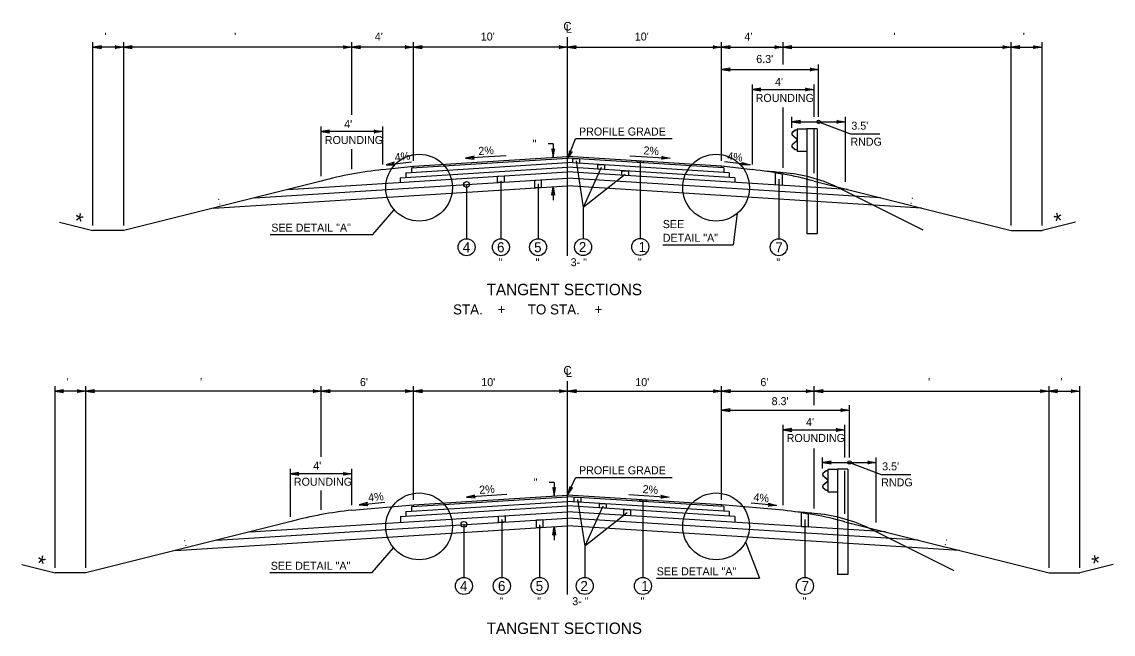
# Model space of a CAD drawing. Extents: x -540 to 1231, y -564 to 421.
# Drawn here: x -369 to -178.1, y -189.4 to -82.3 of the extents above; entities that cross this region are included whole.
import ezdxf

# ---------------------------------------------------------------- set-up
doc = ezdxf.new("R2010")
doc.units = 0
doc.layers.add('1', color=7, linetype='Continuous')
doc.layers.add('Des_ Drain_ Ftrs', color=7, linetype='Continuous')

msp = doc.modelspace()

# ---------------------------------------------------------------- linework, layer by layer
at = {"layer": '1'}
for p, q in [((-356.54, -117.86), (-356.54, -85.79)), ((-351.15, -117.86), (-351.15, -85.79)), ((-311.23, -98.54), (-311.23, -85.79)), ((-300.45, -106.59), (-300.45, -85.79)), ((-273.51, -123.16), (-273.51, -84.91)), ((-246.57, -106.59), (-246.57, -85.79)), ((-235.79, -89.74), (-235.79, -85.79)), ((-195.89, -117.86), (-195.89, -85.79)), ((-190.51, -117.86), (-190.51, -85.79)), ((-351.15, -86.67), (-356.54, -86.67)), ((-311.23, -86.67), (-351.15, -86.67)), ((-300.45, -86.67), (-311.23, -86.67)), ((-273.51, -86.67), (-300.45, -86.67)), ((-273.51, -86.67), (-246.57, -86.67)), ((-246.57, -86.67), (-235.79, -86.67)), ((-235.79, -86.67), (-195.89, -86.67)), ((-195.89, -86.67), (-190.51, -86.67)), ((-229.59, -98.87), (-229.59, -89.72)), ((-246.56, -90.6), (-229.59, -90.6)), ((-241.18, -107.23), (-241.18, -93.2)), ((-230.4, -98.87), (-230.4, -93.2)), ((-241.18, -94.08), (-230.4, -94.08)), ((-235.79, -107.78), (-235.79, -97.25)), ((-234.28, -100.82), (-234.28, -98.87)), ((-224.9, -110.23), (-224.9, -98.87)), ((-316.62, -109.23), (-316.62, -100.56)), ((-305.84, -107.22), (-305.84, -100.56)), ((-234.28, -99.75), (-224.9, -99.75)), ((-233.37, -101.17), (-233.68, -101.22)), ((-233.37, -100.94), (-233.37, -104.87)), ((-233.37, -100.94), (-231.68, -100.94)), ((-231.68, -100.94), (-231.68, -119.33)), ((-229.86, -100.94), (-231.68, -100.94)), ((-230.4, -108.75), (-230.4, -100.85)), ((-229.86, -100.94), (-229.86, -119.33)), ((-229.59, -99.75), (-224.03, -101.82)), ((-305.84, -101.44), (-316.61, -101.44)), ((-273.5, -106.3), (-272.12, -102.73)), ((-255.2, -102.73), (-272.12, -102.73)), ((-234.22, -102.04), (-233.48, -102.68)), ((-233.68, -101.22), (-234.2, -101.61)), ((-234.2, -102.02), (-233.47, -102.65)), ((-233.67, -101.25), (-234.18, -101.63)), ((-233.37, -101.2), (-233.67, -101.25)), ((-233.4, -102.86), (-233.4, -102.94)), ((-233.37, -102.86), (-233.37, -102.94)), ((-224.03, -101.82), (-218.88, -101.82)), ((-311.23, -108), (-311.23, -104.5)), ((-276.04, -103.57), (-276.92, -103.57)), ((-276.04, -103.57), (-276.04, -105.94)), ((-233.48, -103.13), (-234.22, -103.76)), ((-233.47, -103.15), (-234.2, -103.79)), ((-234.2, -104.2), (-233.68, -104.59)), ((-234.18, -104.17), (-233.67, -104.56)), ((-233.68, -104.59), (-233.37, -104.64)), ((-233.67, -104.56), (-233.37, -104.61)), ((-233.37, -104.87), (-231.68, -104.87)), ((-305.27, -107.24), (-300.8, -106.72)), ((-301.8, -108.66), (-273.51, -106.88)), ((-300.81, -107.79), (-273.51, -106.08)), ((-300.45, -107.47), (-273.51, -105.78)), ((-284.26, -105.67), (-291.34, -106.11)), ((-246.57, -107.47), (-273.51, -105.78)), ((-246.2, -107.79), (-273.51, -106.08)), ((-245.22, -108.66), (-273.51, -106.88)), ((-272.03, -106.59), (-270.79, -114.7)), ((-262.64, -105.69), (-255.56, -106.12)), ((-260.79, -106.72), (-260.79, -120.15)), ((-241.57, -107.27), (-246.04, -106.75)), ((-322.5, -111.58), (-273.51, -108.5)), ((-305.84, -108.1), (-300.45, -107.47)), ((-302.79, -109.53), (-273.51, -107.69)), ((-301.8, -108.66), (-301.8, -109.47)), ((-300.81, -107.79), (-300.81, -108.6)), ((-300.45, -107.77), (-300.45, -107.47)), ((-244.23, -109.53), (-273.51, -107.69)), ((-224.54, -111.58), (-273.51, -108.5)), ((-267.63, -107.71), (-270.79, -114.7)), ((-246.57, -107.77), (-246.57, -107.47)), ((-241.18, -108.11), (-246.57, -107.47)), ((-246.2, -107.79), (-246.2, -108.6)), ((-245.22, -108.66), (-245.22, -109.47)), ((-316.62, -110.11), (-351.15, -118.74)), ((-328.26, -113.02), (-273.51, -109.58)), ((-302.79, -109.53), (-302.79, -110.34)), ((-291.17, -110.7), (-291.17, -120.19)), ((-285.17, -110.07), (-285.17, -120.19)), ((-278.67, -110.58), (-278.67, -120.19)), ((-218.78, -113.02), (-273.51, -109.58)), ((-263.43, -108.93), (-270.79, -114.7)), ((-244.23, -109.53), (-244.23, -110.34)), ((-236.57, -109.8), (-236.57, -120.19)), ((-234.28, -108.88), (-234.28, -108.88)), ((-230.4, -110.12), (-195.89, -118.74)), ((-335.47, -114.82), (-273.51, -110.93)), ((-276.04, -111.09), (-276.04, -113.46)), ((-211.57, -114.82), (-273.51, -110.93)), ((-226.4, -111.12), (-211.35, -118.64)), ((-307.59, -119.45), (-303.85, -115.13)), ((-270.79, -114.7), (-270.79, -120.16)), ((-243.84, -115.77), (-244.56, -121.23)), ((-362.37, -117.29), (-356.54, -118.74)), ((-184.68, -117.28), (-190.51, -118.74)), ((-351.15, -118.74), (-356.54, -118.74)), ((-325.52, -119.45), (-307.59, -119.45)), ((-229.86, -119.33), (-231.68, -119.33)), ((-195.89, -118.74), (-190.51, -118.74)), ((-256.86, -121.23), (-244.56, -121.23)), ((-363.15, -177.74), (-363.15, -145.97)), ((-357.76, -146.85), (-363.15, -146.85)), ((-357.76, -177.74), (-357.76, -145.97)), ((-316.52, -146.85), (-357.76, -146.85)), ((-316.61, -158.31), (-316.61, -145.97)), ((-300.36, -146.85), (-316.52, -146.85)), ((-300.45, -165.84), (-300.45, -145.97)), ((-273.42, -146.85), (-300.36, -146.85)), ((-273.51, -182.41), (-273.51, -145.09)), ((-273.42, -146.85), (-246.48, -146.85)), ((-246.57, -165.84), (-246.57, -145.97)), ((-246.48, -146.85), (-230.31, -146.85)), ((-230.4, -149.3), (-230.4, -145.97)), ((-230.31, -146.85), (-189.29, -146.85)), ((-189.29, -177.75), (-189.29, -145.97)), ((-189.29, -146.85), (-183.9, -146.85)), ((-183.9, -177.75), (-183.9, -145.97)), ((-246.56, -150.18), (-224.2, -150.18)), ((-224.2, -158.45), (-224.2, -149.3)), ((-235.79, -166.81), (-235.79, -152.76)), ((-235.79, -153.64), (-225.01, -153.64)), ((-225.01, -158.45), (-225.01, -152.76)), ((-230.4, -167.36), (-230.4, -156.86)), ((-228.89, -160.4), (-228.89, -158.45)), ((-228.89, -159.33), (-219.51, -159.33)), ((-224.2, -159.33), (-218.64, -161.4)), ((-219.51, -169.8), (-219.51, -158.45)), ((-322, -168.81), (-322, -160.41)), ((-311.23, -161.29), (-322, -161.29)), ((-311.23, -166.8), (-311.23, -160.41)), ((-273.51, -165.03), (-272.12, -161.98)), ((-255.2, -161.98), (-272.12, -161.98)), ((-228.83, -161.62), (-228.1, -162.26)), ((-228.3, -160.8), (-228.81, -161.19)), ((-228.81, -161.6), (-228.08, -162.23)), ((-228.28, -160.83), (-228.79, -161.21)), ((-227.98, -160.74), (-228.3, -160.8)), ((-227.98, -160.77), (-228.28, -160.83)), ((-227.98, -160.52), (-227.98, -164.45)), ((-227.98, -160.52), (-226.3, -160.52)), ((-226.3, -160.52), (-226.3, -178.91)), ((-224.47, -160.52), (-226.3, -160.52)), ((-225.01, -168.33), (-225.01, -160.76)), ((-224.47, -160.52), (-224.47, -178.91)), ((-218.64, -161.4), (-213.49, -161.4)), ((-275.86, -162.81), (-276.74, -162.81)), ((-275.86, -162.81), (-275.86, -165.17)), ((-228.1, -162.71), (-228.83, -163.34)), ((-228.08, -162.73), (-228.81, -163.36)), ((-228.81, -163.77), (-228.3, -164.16)), ((-228.79, -163.75), (-228.28, -164.14)), ((-228.3, -164.16), (-227.98, -164.22)), ((-228.28, -164.14), (-227.98, -164.19)), ((-228.01, -162.44), (-228.01, -162.52)), ((-227.98, -162.44), (-227.98, -162.52)), ((-316.61, -167.58), (-316.61, -164.24)), ((-300.81, -167.04), (-273.51, -165.32)), ((-300.45, -166.72), (-273.51, -165.03)), ((-284.11, -164.93), (-291.19, -165.38)), ((-246.57, -166.72), (-273.51, -165.03)), ((-246.2, -167.04), (-273.51, -165.33)), ((-271.76, -165.79), (-270.51, -173.95)), ((-262.78, -164.93), (-255.71, -165.39)), ((-260.32, -166), (-260.32, -179.44)), ((-227.98, -164.45), (-226.3, -164.45)), ((-329.11, -171.46), (-273.51, -167.97)), ((-311.23, -167.68), (-300.45, -166.72)), ((-309.94, -166.72), (-305.46, -166.29)), ((-302.77, -168.76), (-273.51, -166.92)), ((-301.78, -167.9), (-273.51, -166.12)), ((-301.78, -167.9), (-301.78, -168.69)), ((-300.81, -167.04), (-300.81, -167.83)), ((-300.45, -167.02), (-300.45, -166.72)), ((-245.23, -167.9), (-273.51, -166.12)), ((-244.23, -168.76), (-273.51, -166.92)), ((-217.92, -171.47), (-273.51, -167.97)), ((-267.34, -166.97), (-270.51, -173.95)), ((-246.57, -167.02), (-246.57, -166.72)), ((-235.79, -167.69), (-246.57, -166.72)), ((-246.2, -167.04), (-246.2, -167.84)), ((-245.23, -167.9), (-245.23, -168.7)), ((-236.94, -166.84), (-241.42, -166.43)), ((-321.88, -169.65), (-357.76, -178.62)), ((-334.84, -172.89), (-273.51, -169.04)), ((-302.75, -168.75), (-302.75, -169.81)), ((-285.01, -169.31), (-285.01, -179.44)), ((-212.2, -172.9), (-273.51, -169.04)), ((-263.07, -168.12), (-270.51, -173.95)), ((-244.25, -168.76), (-244.25, -169.81)), ((-231.98, -169.31), (-231.98, -179.44)), ((-228.89, -168.46), (-228.89, -168.46)), ((-225.01, -169.69), (-189.29, -178.63)), ((-342.08, -174.7), (-273.51, -170.39)), ((-291.64, -170.14), (-291.64, -179.44)), ((-278.4, -170.24), (-278.4, -179.44)), ((-275.86, -170.54), (-275.86, -172.91)), ((-204.97, -174.71), (-273.51, -170.39)), ((-221.01, -170.7), (-205.96, -178.22)), ((-242.36, -173.23), (-239.93, -179.57)), ((-307.68, -178.59), (-303.94, -174.27)), ((-270.51, -173.95), (-270.51, -179.44)), ((-368.97, -177.17), (-363.15, -178.62)), ((-178.07, -177.17), (-183.9, -178.63)), ((-357.76, -178.62), (-363.15, -178.62)), ((-325.61, -178.59), (-307.68, -178.59)), ((-224.47, -178.91), (-226.3, -178.91)), ((-189.29, -178.63), (-183.9, -178.63)), ((-257.93, -179.57), (-239.93, -179.57))]:
    msp.add_line(p, q, dxfattribs=at)
for points in [[(-272.6, -106.13), (-271.45, -106.2), (-271.45, -107.01), (-272.6, -106.94)], [(-261.36, -106.54), (-260.21, -106.61), (-260.21, -106.91), (-261.36, -106.84)], [(-268.2, -107.22), (-267.05, -107.29), (-267.05, -108.1), (-268.2, -108.03)], [(-264.01, -108.29), (-262.86, -108.36), (-262.86, -109.17), (-264.01, -109.1)], [(-237.14, -108.65), (-236, -108.85), (-236, -110.86), (-237.14, -110.79)], [(-285.75, -109.27), (-284.6, -109.2), (-284.6, -110.28), (-285.75, -110.35)], [(-279.25, -109.94), (-278.1, -109.87), (-278.1, -111.22), (-279.25, -111.29)], [(-272.33, -165.4), (-271.18, -165.47), (-271.18, -166.27), (-272.33, -166.2)], [(-260.89, -165.82), (-259.74, -165.9), (-259.74, -166.19), (-260.89, -166.12)], [(-267.92, -166.47), (-266.77, -166.55), (-266.77, -167.34), (-267.92, -167.27)], [(-263.64, -167.54), (-262.49, -167.61), (-262.49, -168.66), (-263.64, -168.59)], [(-285.59, -168.73), (-284.44, -168.65), (-284.44, -169.73), (-285.59, -169.8)], [(-278.97, -169.38), (-277.82, -169.31), (-277.82, -170.66), (-278.97, -170.74)], [(-232.56, -168.1), (-231.41, -168.28), (-231.41, -170.62), (-232.56, -170.55)]]:
    msp.add_lwpolyline(points, close=True, dxfattribs=at)
for centre, radius in [((-229.59, -99.75), 0.3), ((-299.48, -111.25), 5.84), ((-247.53, -111.25), 5.84), ((-291.17, -110.7), 0.5), ((-291.17, -121.67), 1.49), ((-285.17, -121.67), 1.49), ((-278.67, -121.67), 1.49), ((-270.79, -121.64), 1.49), ((-260.79, -121.63), 1.49), ((-236.57, -121.67), 1.49), ((-224.2, -159.33), 0.3), ((-299.48, -170.5), 5.84), ((-247.53, -170.5), 5.84), ((-291.64, -170.14), 0.5), ((-291.64, -180.92), 1.49), ((-285.01, -180.92), 1.49), ((-278.4, -180.92), 1.49), ((-270.51, -180.92), 1.49), ((-260.32, -180.92), 1.49), ((-231.98, -180.92), 1.49)]:
    msp.add_circle(centre, radius, dxfattribs=at)
for centre, radius, start, end in [((-234.03, -101.83), 0.278, 126.9799, 229.021), ((-234.03, -101.83), 0.249, 126.9799, 229.021), ((-233.65, -102.86), 0.249, 0, 49.0365), ((-233.65, -102.94), 0.249, 310.9635, 0), ((-233.65, -102.86), 0.278, 0, 49.0365), ((-233.65, -102.94), 0.278, 310.9635, 0), ((-234.03, -103.97), 0.278, 130.979, 233.0201), ((-234.03, -103.97), 0.249, 130.979, 233.0201), ((-298.96, -174.94), 67.19, 95.8795, 105.2381), ((-248.06, -174.94), 67.19, 74.7593, 84.1179), ((-246.6, -209.33), 101.24, 83.8633, 85.6775), ((-237.9, -135.95), 27.37, 65.1374, 85.5513), ((-228.64, -161.41), 0.278, 126.9799, 229.021), ((-228.64, -161.41), 0.249, 126.9799, 229.021), ((-228.26, -162.44), 0.249, 0, 49.0365), ((-228.26, -162.44), 0.278, 0, 49.0365), ((-228.64, -163.55), 0.278, 130.979, 233.0201), ((-228.64, -163.55), 0.249, 130.979, 233.0201), ((-228.26, -162.52), 0.249, 310.9635, 0), ((-228.26, -162.52), 0.278, 310.9635, 0), ((-304.34, -234.51), 67.19, 95.8795, 105.1262), ((-242.67, -234.52), 67.19, 74.7611, 84.1196), ((-241.22, -268.91), 101.24, 83.8633, 85.6775), ((-232.52, -195.53), 27.37, 65.1374, 85.5513)]:
    msp.add_arc(centre, radius, start, end, dxfattribs=at)
at = {"layer": 'Des_ Drain_ Ftrs'}
for points in [[(-356.54, -86.67), (-355.05, -86.92), (-355.34, -86.67), (-355.05, -86.43)], [(-351.15, -86.67), (-352.64, -86.92), (-352.34, -86.67), (-352.64, -86.43)], [(-351.15, -86.67), (-349.66, -86.92), (-349.96, -86.67), (-349.66, -86.43)], [(-311.23, -86.67), (-312.71, -86.92), (-312.42, -86.67), (-312.71, -86.43)], [(-311.23, -86.67), (-309.74, -86.92), (-310.03, -86.67), (-309.74, -86.43)], [(-300.45, -86.67), (-301.94, -86.92), (-301.64, -86.67), (-301.94, -86.43)], [(-300.45, -86.67), (-298.96, -86.92), (-299.26, -86.67), (-298.96, -86.43)], [(-273.51, -86.67), (-275, -86.92), (-274.7, -86.67), (-275, -86.43)], [(-273.51, -86.67), (-272.02, -86.92), (-272.32, -86.67), (-272.02, -86.43)], [(-246.57, -86.67), (-248.06, -86.92), (-247.76, -86.67), (-248.06, -86.43)], [(-246.57, -86.67), (-245.08, -86.92), (-245.37, -86.67), (-245.08, -86.43)], [(-235.79, -86.67), (-237.28, -86.92), (-236.98, -86.67), (-237.28, -86.43)], [(-235.79, -86.67), (-234.3, -86.92), (-234.6, -86.67), (-234.3, -86.43)], [(-195.89, -86.67), (-197.38, -86.92), (-197.09, -86.67), (-197.38, -86.43)], [(-195.89, -86.67), (-194.41, -86.92), (-194.7, -86.67), (-194.41, -86.43)], [(-190.51, -86.67), (-191.99, -86.92), (-191.7, -86.67), (-191.99, -86.43)], [(-246.56, -90.6), (-245.07, -90.85), (-245.37, -90.6), (-245.07, -90.35)], [(-229.59, -90.6), (-231.08, -90.85), (-230.78, -90.6), (-231.08, -90.35)], [(-241.18, -94.08), (-239.69, -94.33), (-239.99, -94.08), (-239.69, -93.83)], [(-230.4, -94.08), (-231.89, -94.33), (-231.6, -94.08), (-231.89, -93.83)], [(-234.28, -99.75), (-232.79, -100), (-233.09, -99.75), (-232.79, -99.5)], [(-224.9, -99.75), (-226.39, -100), (-226.09, -99.75), (-226.39, -99.5)], [(-316.61, -101.44), (-315.13, -101.68), (-315.42, -101.44), (-315.13, -101.19)], [(-305.84, -101.44), (-307.33, -101.68), (-307.03, -101.44), (-307.33, -101.19)], [(-276.04, -105.94), (-275.8, -104.45), (-276.04, -104.74), (-276.29, -104.45)], [(-273.5, -106.3), (-272.73, -105), (-273.07, -105.18), (-273.2, -104.82)], [(-305.27, -107.24), (-303.76, -107.32), (-304.08, -107.1), (-303.82, -106.82)], [(-291.34, -106.11), (-289.84, -106.27), (-290.15, -106.04), (-289.87, -105.77)], [(-255.56, -106.12), (-257.06, -106.28), (-256.75, -106.05), (-257.03, -105.79)], [(-241.57, -107.27), (-243.08, -107.35), (-242.75, -107.13), (-243.02, -106.85)], [(-276.04, -111.09), (-275.8, -112.58), (-276.04, -112.28), (-276.29, -112.58)], [(-363.15, -146.85), (-361.66, -147.1), (-361.95, -146.85), (-361.66, -146.61)], [(-357.76, -146.85), (-359.25, -147.1), (-358.95, -146.85), (-359.25, -146.61)], [(-357.76, -146.85), (-356.27, -147.1), (-356.56, -146.85), (-356.27, -146.61)], [(-316.52, -146.85), (-318.01, -147.1), (-317.72, -146.85), (-318.01, -146.61)], [(-316.52, -146.85), (-315.04, -147.1), (-315.33, -146.85), (-315.04, -146.61)], [(-300.36, -146.85), (-301.85, -147.1), (-301.55, -146.85), (-301.85, -146.61)], [(-300.36, -146.85), (-298.87, -147.1), (-299.17, -146.85), (-298.87, -146.61)], [(-273.42, -146.85), (-274.91, -147.1), (-274.61, -146.85), (-274.91, -146.61)], [(-273.42, -146.85), (-271.93, -147.1), (-272.22, -146.85), (-271.93, -146.61)], [(-246.48, -146.85), (-247.97, -147.1), (-247.67, -146.85), (-247.97, -146.61)], [(-246.48, -146.85), (-244.99, -147.1), (-245.28, -146.85), (-244.99, -146.61)], [(-230.31, -146.85), (-231.8, -147.1), (-231.51, -146.85), (-231.8, -146.61)], [(-230.31, -146.85), (-228.82, -147.1), (-229.12, -146.85), (-228.82, -146.61)], [(-189.29, -146.85), (-190.77, -147.1), (-190.48, -146.85), (-190.77, -146.61)], [(-189.29, -146.85), (-187.8, -147.1), (-188.09, -146.85), (-187.8, -146.61)], [(-183.9, -146.85), (-185.39, -147.1), (-185.09, -146.85), (-185.39, -146.61)], [(-246.56, -150.18), (-245.07, -150.42), (-245.37, -150.18), (-245.07, -149.93)], [(-224.2, -150.18), (-225.69, -150.42), (-225.39, -150.18), (-225.69, -149.93)], [(-235.79, -153.64), (-234.3, -153.89), (-234.6, -153.64), (-234.3, -153.39)], [(-225.01, -153.64), (-226.5, -153.89), (-226.21, -153.64), (-226.5, -153.39)], [(-228.89, -159.33), (-227.41, -159.58), (-227.7, -159.33), (-227.41, -159.08)], [(-219.51, -159.33), (-221, -159.58), (-220.7, -159.33), (-221, -159.08)], [(-322, -161.29), (-320.51, -161.54), (-320.81, -161.29), (-320.51, -161.05)], [(-311.23, -161.29), (-312.71, -161.54), (-312.42, -161.29), (-312.71, -161.05)], [(-275.86, -165.17), (-275.61, -163.69), (-275.86, -163.98), (-276.11, -163.69)], [(-273.51, -165.03), (-272.67, -163.77), (-273.01, -163.94), (-273.12, -163.57)], [(-291.19, -165.38), (-289.69, -165.53), (-290, -165.3), (-289.72, -165.04)], [(-255.71, -165.39), (-257.21, -165.54), (-256.9, -165.31), (-257.18, -165.05)], [(-309.94, -166.72), (-308.43, -166.82), (-308.75, -166.6), (-308.48, -166.33)], [(-236.94, -166.84), (-238.44, -166.95), (-238.13, -166.73), (-238.4, -166.46)], [(-275.86, -170.54), (-275.61, -172.03), (-275.86, -171.73), (-276.11, -172.03)]]:
    msp.add_lwpolyline(points, close=True, dxfattribs=at)

# ---------------------------------------------------------------- texts
at = {"layer": '1'}
for s, height, p in [(" '", 1.4, (-355.04, -85.52)), ("  '", 1.4, (-332.88, -85.52)), ("4'", 1.4, (-307.23, -85.52)), ("10'", 1.4, (-288.69, -85.52)), ("10'", 1.4, (-261.75, -85.52)), ("4'", 1.4, (-242.57, -85.52)), ("  '", 1.4, (-217.54, -85.52)), (" '", 1.4, (-194.4, -85.52)), ("6.3'", 1.4, (-240.51, -89.45)), ("4'", 1.4, (-237.22, -93.46)), ('ROUNDING', 1.4, (-240.61, -96.26)), ("4'", 1.4, (-312.58, -100.82)), ('PROFILE GRADE', 1.4, (-271.51, -102.14)), ("3.5'", 1.4, (-223.87, -101.12)), ('ROUNDING', 1.4, (-315.97, -103.62)), ('RNDG', 1.4, (-224.04, -103.92)), ('SEE DETAIL "A"', 1.4, (-325.33, -118.95)), ('SEE', 1.4, (-256.85, -118.33)), ('DETAIL "A"', 1.4, (-256.85, -120.73)), ('4', 1.75, (-291.84, -122.55)), ('6', 1.75, (-285.84, -122.55)), ('5', 1.75, (-279.36, -122.55)), ('2', 1.75, (-271.54, -122.52)), ('1', 1.75, (-261.09, -122.51)), ('7', 1.75, (-237.16, -122.55)), (' "', 1.4, (-286.12, -125.03)), (' "', 1.4, (-279.62, -125.03)), ('3- "', 1.4, (-272.97, -125)), (' "', 1.4, (-261.73, -124.99)), (' "', 1.4, (-237.51, -125.03)), ('TANGENT SECTIONS', 2, (-287.68, -130.07)), ('STA.    +      TO STA.    +     ', 1.75, (-293.54, -133.43)), (" '", 1.4, (-361.65, -145.97)), ("  '", 1.4, (-338.84, -145.97)), ("6'", 1.4, (-309.83, -145.97)), ("10'", 1.4, (-288.6, -145.97)), ("10'", 1.4, (-261.66, -145.97)), ("6'", 1.4, (-239.78, -145.97)), ("  '", 1.4, (-211.49, -145.97)), (" '", 1.4, (-187.79, -145.97)), ("8.3'", 1.4, (-237.82, -149.29)), ("4'", 1.4, (-231.79, -152.94)), ('ROUNDING', 1.4, (-235.18, -155.74)), ("4'", 1.4, (-318, -160.59)), ('PROFILE GRADE', 1.4, (-271.51, -161.39)), ("3.5'", 1.4, (-218.48, -160.7)), ('ROUNDING', 1.4, (-321.39, -163.39)), ('RNDG', 1.4, (-218.65, -163.5)), ('SEE DETAIL "A"', 1.4, (-325.43, -178.09)), ('SEE DETAIL "A"', 1.4, (-257.92, -179.06)), ('4', 1.75, (-292.32, -181.8)), ('6', 1.75, (-285.68, -181.8)), ('5', 1.75, (-279.09, -181.8)), ('2', 1.75, (-271.26, -181.8)), ('1', 1.75, (-260.62, -181.8)), ('7', 1.75, (-232.57, -181.8)), (' "', 1.4, (-285.96, -184.28)), (' "', 1.4, (-279.34, -184.28)), ('3- "', 1.4, (-272.69, -184.28)), (' "', 1.4, (-261.26, -184.28)), ('  "', 1.4, (-233.43, -184.28)), ('TANGENT SECTIONS', 2, (-287.68, -189.32))]:
    msp.add_text(s, height=height, dxfattribs=at).set_placement(p)
for s, height, rotation, p in [('  "', 1.4, 0.1438, (-280.66, -104.27)), ('4%', 1.4, 6.9792, (-303.66, -106.67)), ('2%', 1.4, 3.6289, (-289.07, -105.55)), ('2%', 1.4, 356.4063, (-260.27, -105.42)), ('4%', 1.4, 353.1274, (-245.65, -106.4)), (' : ', 1.4, 14.2282, (-335.06, -114.44)), (' : ', 1.4, 345.7718, (-214.2, -113.88)), ('*', 2.8, 347.1521, (-360.05, -118.31)), ('*', 2.8, 12.8479, (-188.04, -118.55)), ('  "', 1.4, 0.1438, (-280.47, -163.51)), ('2%', 1.4, 3.7746, (-288.92, -164.82)), ('2%', 1.4, 356.1492, (-260.42, -164.66)), ('4%', 1.4, 5.7657, (-308.32, -166.18)), ('4%', 1.4, 354.472, (-241.04, -166.06)), (' : ', 1.4, 14.2282, (-341, -174.15)), (' : ', 1.4, 345.7718, (-208.2, -173.61)), ('*', 2.8, 347.1521, (-366.66, -178.19)), ('*', 2.8, 12.8479, (-181.44, -178.43))]:
    msp.add_text(s, height=height, rotation=rotation, dxfattribs=at).set_placement(p)
at = {"layer": 'Des_ Drain_ Ftrs'}
for s, p in [('C', (-274.25, -83.78)), ('L', (-273.86, -84.17)), ('C', (-274.24, -143.96)), ('L', (-273.85, -144.36))]:
    msp.add_text(s, height=1.5, dxfattribs=at).set_placement(p)

doc.saveas('drawing.dxf')
